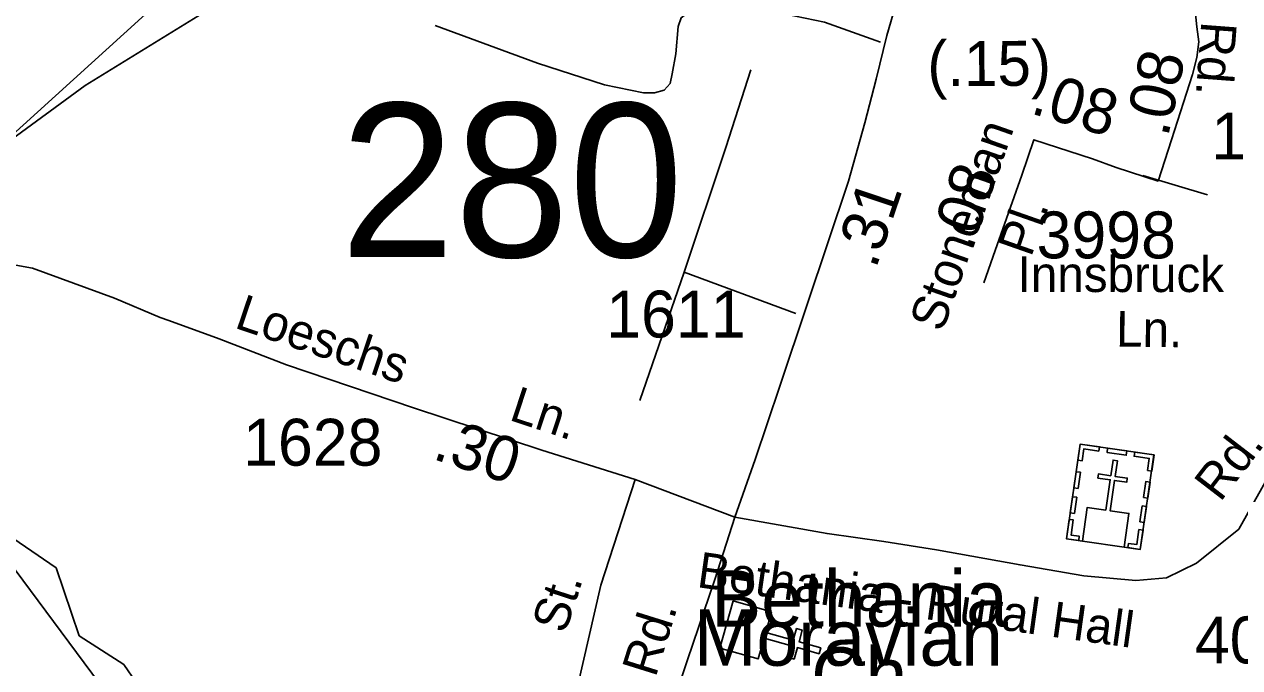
# Model space of a CAD drawing. Extents: x 1547597 to 1699558, y 810033 to 920809.
# Drawn here: x 1603201 to 1606444, y 887483 to 889199 of the extents above; entities that cross this region are included whole.
import ezdxf

# ---------------------------------------------------------------- set-up
doc = ezdxf.new("R2010")
doc.units = 0
for name, color, linetype in [('Exist Boundary Political City Limit New', 7, 'Continuous'), ('Exist Cultural Church CELL', 7, 'Continuous'), ('Exist Cultural Church Label', 7, 'Continuous'), ('Exist Cultural Church with Cemetery CELL', 7, 'Continuous'), ('Exist Hydrographic Creek Single Shore', 7, 'Continuous'), ('Exist Road Non-System Type 51', 7, 'Continuous'), ('Exist Road Non-System Type 51 Label', 7, 'Continuous'), ('Exist Road Secondary Mileage Hundredths English Label', 7, 'Continuous'), ('Exist Road Secondary Structure Standard Bridge Number Label', 7, 'Continuous'), ('Exist Road Secondary Type 51 Attributed', 7, 'Continuous'), ('Exist Road Secondary Type 51 Label', 7, 'Continuous'), ('Exist Road Secondary Type 51 Number Label', 7, 'Continuous'), ('Map Preparation Boundary City Limit Buffer Line', 7, 'Continuous')]:
    doc.layers.add(name, color=color, linetype=linetype)

msp = doc.modelspace()

# ---------------------------------------------------------------- linework, layer by layer
at = {"layer": 'Exist Boundary Political City Limit New'}
msp.add_lwpolyline([(1605115.9, 890658.5), (1604756.9, 889996), (1604595.9, 889864.7), (1604337.9, 889860.1), (1603917.9, 889583.1), (1603149.9, 888886.2), (1602565.9, 888274.3), (1602572.9, 888126.4), (1602670.9, 888032.5), (1603052.9, 887909.9), (1603585.8, 887193.2), (1603873.9, 886931.2), (1603979.8, 886748.5), (1604179.3, 886539.3), (1604318.4, 886412.8), (1604217.3, 886311.6), (1604103.5, 886210.4), (1604128.8, 885375.5), (1603951.8, 885350.2), (1603875.9, 884945.4), (1603623, 884844.2), (1603231.1, 884300.2), (1603564.5, 884063.9)], dxfattribs=at)
at = {"layer": 'Exist Cultural Church CELL'}
msp.add_lwpolyline([(1605195.1, 887632.4), (1605179.6, 887577.6), (1605252.9, 887556.9), (1605261.6, 887587.6), (1605277, 887583.3), (1605268.3, 887552.5), (1605326.1, 887536.1), (1605321.7, 887520.6), (1605263.9, 887537.1), (1605255.1, 887506.3), (1605239.8, 887510.7), (1605248.5, 887541.4), (1605175.3, 887562.2), (1605159.4, 887506.8), (1605057, 887535.9), (1605092.7, 887661.5)], close=True, dxfattribs=at)
at = {"layer": 'Exist Cultural Church with Cemetery CELL'}
for points in [[(1606018.3, 888079.3), (1606215.3, 888050.7), (1606178.7, 887798.7), (1605981.7, 887827.3)], [(1606012.1, 888036.5), (1606023.3, 888034.8), (1606028, 888066.7), (1606068.1, 888060.8), (1606069.7, 888071.9), (1606018.3, 888079.3)], [(1606091.6, 888068.6), (1606142.9, 888061.2), (1606141.3, 888049.9), (1606090, 888057.4)], [(1606024.4, 887821.2), (1606135.3, 887805), (1606148.4, 887894.7), (1606098.2, 887902), (1606109.9, 887982.6), (1606142.5, 887977.9), (1606144.1, 887988.8), (1606111.4, 887993.5), (1606117.5, 888035.3), (1606106.1, 888037), (1606099.9, 887995.2), (1606067.2, 887999.9), (1606065.6, 887989), (1606098.4, 887984.3), (1606086.7, 887903.6), (1606037.4, 887910.8)], [(1606209.2, 888007.8), (1606198, 888009.4), (1606202.6, 888041.3), (1606162.4, 888047.1), (1606164, 888058.1), (1606215.4, 888050.6)], [(1606001.4, 887963.1), (1606007.6, 888005.9), (1606018.9, 888004.3), (1606012.7, 887961.4)], [(1606187.4, 887937.1), (1606193.6, 887979.9), (1606204.9, 887978.3), (1606198.6, 887935.4)], [(1605991.7, 887896.6), (1605998, 887939.4), (1606009.2, 887937.8), (1606003, 887894.9)], [(1606177.9, 887871.9), (1606184.1, 887914.7), (1606195.4, 887913.1), (1606189.1, 887870.2)], [(1606014.4, 887822.6), (1606016.1, 887834), (1605994.3, 887837.2), (1606000.1, 887877.2), (1605989.1, 887878.8), (1605981.7, 887827.4)], [(1606145.9, 887803.5), (1606147.6, 887814.8), (1606169.4, 887811.7), (1606175.2, 887851.7), (1606186.2, 887850.1), (1606178.7, 887798.7)]]:
    msp.add_lwpolyline(points, close=True, dxfattribs=at)
at = {"layer": 'Exist Hydrographic Creek Single Shore'}
msp.add_lwpolyline([(1604389.6, 885278.9), (1604458.6, 885487.6), (1604460.7, 885596), (1604395.7, 885744.9), (1604264.7, 885921.6), (1604387.1, 886292.5), (1604243.6, 886429.3), (1604198.1, 886464.8), (1604148.9, 886630.5), (1604061.3, 886813.5), (1603918.6, 887038.4), (1603631.2, 887251.8), (1603466.8, 887491.9), (1603347.8, 887568.8), (1603286.4, 887749.4), (1603056.7, 887906), (1602674.7, 888028.6), (1602576.7, 888122.5), (1602569.7, 888270.3), (1602680.6, 888419.1), (1603153.7, 888882.2), (1603363.7, 889035.6), (1603779.6, 889292.8), (1604053.4, 889624.3)], dxfattribs=at)
at = {"layer": 'Exist Road Non-System Type 51'}
for p, q in [((1606185.7, 888795.4), (1606358.5, 888744.1)), ((1604961.4, 888537.9), (1604843.5, 888195.9)), ((1605260, 888427.8), (1604961.4, 888537.9))]:
    msp.add_line(p, q, dxfattribs=at)
for points in [[(1605485.8, 889151.2), (1605336.6, 889204.3), (1605155.9, 889241.6), (1605030.1, 889247.5), (1605000.7, 889243.6), (1604977.1, 889233.8), (1604953.5, 889216.1), (1604945.7, 889192.5), (1604939.8, 889119.7), (1604930, 889066.7), (1604924.1, 889041.1), (1604908.4, 889023.4), (1604882.8, 889015.6), (1604853.4, 889015.6), (1604749.3, 889037.2), (1604570.5, 889095.2), (1604297.5, 889195.4)], [(1604961.4, 888537.9), (1605073.4, 888870.1), (1605140.1, 889077.5)], [(1603587.1, 888408.9), (1603563.7, 888417.4), (1603442.1, 888468.5), (1603223, 888548.2), (1603119.1, 888567.2), (1603059.2, 888563.6), (1603001, 888546.1), (1602912.7, 888494.7), (1602848.2, 888439.4), (1602810, 888401.7)], [(1604661.5, 887363), (1604739.1, 887703.9), (1604831.5, 887985.2)]]:
    msp.add_lwpolyline(points, dxfattribs=at)
at = {"layer": 'Exist Road Secondary Type 51 Attributed'}
for points in [[(1605097.3, 887885.1), (1605343.2, 887840.9), (1605494.3, 887819.9), (1605635, 887797.5), (1605858, 887757.5), (1606028.5, 887728.2), (1606166.9, 887716.3), (1606248.3, 887722.8), (1606328.6, 887762), (1606441.9, 887852.9), (1606503.2, 887961.8), (1606615.8, 888164.9), (1606660.4, 888242.7), (1606698.3, 888318.9), (1606790.4, 888507.4), (1606892, 888708.4), (1606991.5, 888897.5), (1607115.4, 889138.6), (1607202.9, 889315.7), (1607284.1, 889472.9), (1607411.1, 889699.3), (1607479.1, 889829.6), (1607538.3, 889942.1)], [(1605591, 889490.3), (1605555.1, 889349.2), (1605502.9, 889169.3), (1605473.8, 889052.5), (1605443.4, 888935.8), (1605400.3, 888780.7), (1605289.9, 888451.5), (1605217.3, 888234.2), (1605151.4, 888038.1), (1605097.3, 887885.1)], [(1606324.7, 889243.9), (1606329.3, 889191.8), (1606335.2, 889152.2), (1606329.3, 889109.8), (1606318, 889065.2), (1606261.7, 888891.1), (1606226.4, 888780.2)], [(1606226.4, 888780.2), (1606114.5, 888816.8), (1606051.6, 888840.2), (1605894.7, 888891), (1605862.4, 888796.9), (1605791.7, 888595.4), (1605761, 888509.7)], [(1605097.3, 887885.1), (1604831.5, 887985.2), (1604582.1, 888063.1), (1604239.4, 888176), (1603900.6, 888290.7), (1603721.1, 888360.2), (1603587.1, 888408.9)], [(1605097.3, 887885.1), (1605043.2, 887718.9), (1604971.1, 887504.8), (1604909.4, 887319.1), (1604892.5, 887275.9), (1604853.1, 887152.6), (1604785.6, 886957.9), (1604737.9, 886817), (1604706.7, 886715.3)]]:
    msp.add_lwpolyline(points, dxfattribs=at)
at = {"layer": 'Map Preparation Boundary City Limit Buffer Line'}
msp.add_lwpolyline([(1605115.9, 890658.5), (1604756.9, 889996), (1604595.9, 889864.7), (1604337.9, 889860.1), (1603917.9, 889583.1), (1603149.9, 888886.2), (1602565.9, 888274.3), (1602572.9, 888126.4), (1602670.9, 888032.5), (1603052.9, 887909.9), (1603585.8, 887193.2), (1603873.9, 886931.2), (1603979.8, 886748.5), (1604179.3, 886539.3), (1604318.4, 886412.8), (1604217.3, 886311.6), (1604103.5, 886210.4), (1604128.8, 885375.5), (1603951.8, 885350.2), (1603875.9, 884945.4), (1603623, 884844.2), (1603231.1, 884300.2), (1603564.5, 884063.9)], dxfattribs=at)

# ---------------------------------------------------------------- texts
at = {"layer": 'Exist Cultural Church Label'}
for s, p in [('Bethania', (1605033.5, 887592.9)), ('Moravian', (1604987.5, 887488.7)), ('Ch.', (1605300.6, 887387.5))]:
    msp.add_text(s, height=150, dxfattribs=at).set_placement(p)
at = {"layer": 'Exist Road Non-System Type 51 Label'}
for s, rotation, p in [('Stoneman', 70.653, (1605650.8, 888375.4)), ('Pl.', 70.653, (1605887.2, 888575.6)), ('St.', 71.9338, (1604644.1, 887571.2))]:
    msp.add_text(s, height=95, rotation=rotation, dxfattribs=at).set_placement(p)
at = {"layer": 'Exist Road Secondary Mileage Hundredths English Label'}
for s, rotation, p in [('(.15)', 0.2068, (1605610.7, 889033.8)), ('.08', 77.8811, (1606252.5, 888895.6)), ('.08', 343.1775, (1605882.6, 888962.3)), ('.08', 71.7889, (1605729.3, 888589.8)), ('.31', 71.3526, (1605473.1, 888544.2)), ('.30', 341.7776, (1604287.3, 888041))]:
    msp.add_text(s, height=120, rotation=rotation, dxfattribs=at).set_placement(p)
at = {"layer": 'Exist Road Secondary Structure Standard Bridge Number Label'}
msp.add_text('280', height=410.1, dxfattribs=at).set_placement((1604044.4, 888578.4))
at = {"layer": 'Exist Road Secondary Type 51 Label'}
for s, rotation, p in [('Rd.', 265.6904, (1606341.7, 889208.1)), ('Innsbruck', 359.979, (1605851.4, 888485.1)), ('Loeschs', 341.2924, (1603759.1, 888390.6)), ('Ln.', 359.3259, (1606113.7, 888339.8)), ('Ln.', 341.7776, (1604491.7, 888144.7)), ('Rd.', 52.4212, (1606392, 887922.7)), ('Bethania - Rural Hall', 352.0432, (1604993.3, 887698.6)), ('Rd.', 72.64, (1604885.3, 887455.1))]:
    msp.add_text(s, height=95, rotation=rotation, dxfattribs=at).set_placement(p)
at = {"layer": 'Exist Road Secondary Type 51 Number Label'}
for s, p in [('1820', (1606367.9, 888838.5)), ('3998', (1605901.9, 888574.7)), ('1611', (1604753.8, 888363.7)), ('1628', (1603785, 888022)), ('4002', (1606324.3, 887494.9))]:
    msp.add_text(s, height=125, dxfattribs=at).set_placement(p)

doc.saveas('drawing.dxf')
